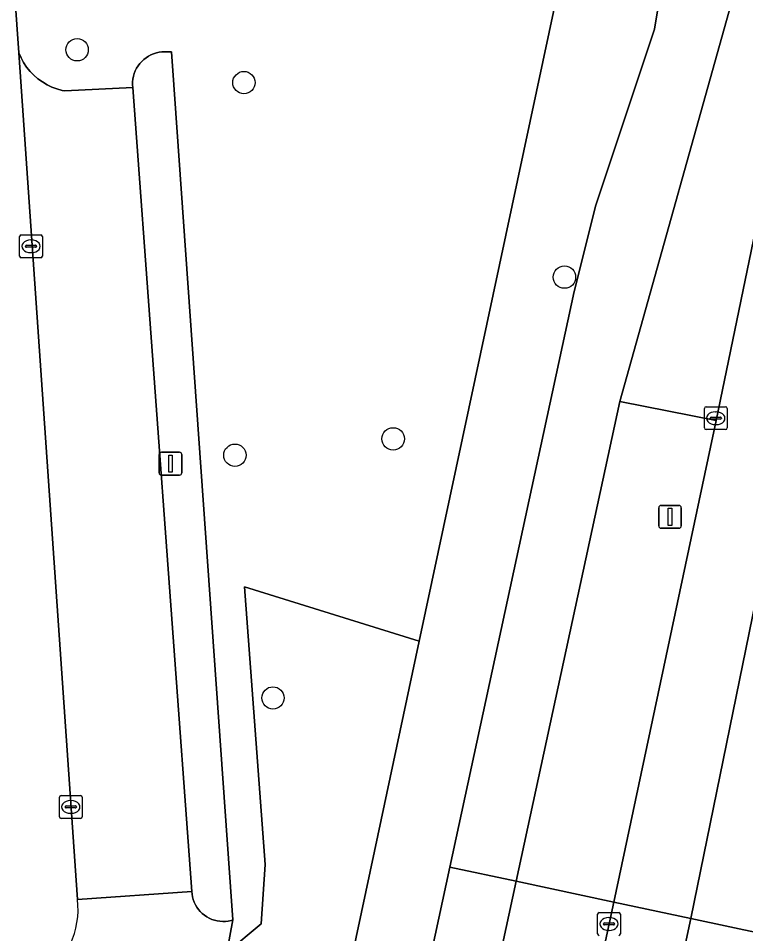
# Model space of a CAD drawing. Extents: x 161248 to 161848, y 384871 to 385383.
# Drawn here: x 161780.53 to 161812.35, y 385133.84 to 385173.89 of the extents above; entities that cross this region are included whole.
import ezdxf

# ---------------------------------------------------------------- set-up
doc = ezdxf.new("R2010")
doc.units = 0
for name, color, linetype in [('IMGEO_Berm_groen', 7, 'Continuous'), ('IMGEO_Berm_open', 7, 'Continuous'), ('IMGEO_Boom', 7, 'Continuous'), ('IMGEO_Fietspad_open', 7, 'Continuous'), ('IMGEO_Groenvoorziening', 7, 'Continuous'), ('IMGEO_Kolk', 7, 'Continuous'), ('IMGEO_Lichtmast', 7, 'Continuous'), ('IMGEO_Parkeervlak_open', 7, 'Continuous'), ('IMGEO_Rijbaan_lokaal_open', 7, 'Continuous'), ('IMGEO_Rijbaan_regionaal_gesloten', 7, 'Continuous'), ('IMGEO_Terreindeel_open', 7, 'Continuous'), ('IMGEO_Verkeersbordpaal', 7, 'Continuous'), ('IMGEO_Voetpad_gesloten', 7, 'Continuous'), ('IMGEO_Voetpad_open', 7, 'Continuous')]:
    doc.layers.add(name, color=color, linetype=linetype)

msp = doc.modelspace()

# ---------------------------------------------------------------- linework, layer by layer
at = {"layer": 'IMGEO_Berm_groen'}
for points in [[(161811.067, 385156.299), (161806.85, 385157.128), (161802.317, 385136.129), (161806.58, 385135.222)], [(161787.356, 385045.723), (161792.134, 385067.868), (161796.87, 385089.981), (161801.625, 385112.107), (161806.376, 385134.264), (161806.58, 385135.222), (161802.317, 385136.129), (161772.932, 385000), (161771.563, 384993.626), (161767.508, 384974.642), (161765.884, 384967.112), (161762.945, 384953.53), (161763.512, 384953.316), (161763.571, 384953.428), (161765.213, 384952.854), (161765.864, 384954.706), (161766.563, 384956.591), (161767.724, 384959.644), (161769.242, 384963.602), (161770.095, 384966.436), (161772.545, 384977.466), (161776.68, 384996.585), (161777.426, 385000), (161782.576, 385023.589)]]:
    msp.add_lwpolyline(points, close=True, dxfattribs=at)
at = {"layer": 'IMGEO_Berm_open'}
msp.add_lwpolyline([(161806.751, 385311.045), (161806.814, 385309.979), (161813.652, 385212.427), (161814.159, 385203.908), (161812.029, 385175.625), (161806.85, 385157.128), (161811.067, 385156.299), (161814.594, 385173.374), (161814.649, 385173.627), (161814.701, 385173.881), (161815.159, 385176.71), (161815.233, 385177.375), (161815.355, 385178.591), (161815.704, 385181.821)], dxfattribs=at)
at = {"layer": 'IMGEO_Boom'}
for centre in [(161783.105, 385172.514), (161790.403, 385171.076), (161804.424, 385162.564), (161796.931, 385155.487), (161790.009, 385154.772), (161791.673, 385144.152)]:
    msp.add_circle(centre, 0.489, dxfattribs=at)
at = {"layer": 'IMGEO_Fietspad_open'}
for points in [[(161799.482, 385356.188), (161801.247, 385347.561), (161808.054, 385250), (161811.014, 385207.171), (161810.795, 385201.149), (161810.725, 385197.446), (161809.973, 385187.32), (161809.023, 385177.396), (161808.364, 385173.407), (161805.798, 385165.717), (161804.851, 385161.932), (161799.416, 385136.747), (161802.317, 385136.129), (161806.85, 385157.128)], [(161806.85, 385157.128), (161812.029, 385175.625), (161814.159, 385203.908), (161813.652, 385212.427), (161806.814, 385309.979), (161806.751, 385311.045)]]:
    msp.add_lwpolyline(points, dxfattribs=at)
at = {"layer": 'IMGEO_Groenvoorziening'}
for points in [[(161779.295, 385189.961), (161780.557, 385172.377), (161780.652, 385172.159), (161780.765, 385171.951), (161780.897, 385171.754), (161781.046, 385171.569), (161781.211, 385171.398), (161781.391, 385171.243), (161781.584, 385171.104), (161781.788, 385170.983), (161782.002, 385170.881), (161782.225, 385170.798), (161782.454, 385170.736), (161782.561, 385170.714), (161785.541, 385170.869), (161785.533, 385170.981), (161785.535, 385171.106), (161785.548, 385171.23), (161785.572, 385171.353), (161785.607, 385171.473), (161785.652, 385171.589), (161785.708, 385171.701), (161785.773, 385171.808), (161785.848, 385171.908), (161785.931, 385172.001), (161786.023, 385172.087), (161786.121, 385172.163), (161786.226, 385172.231), (161786.337, 385172.289), (161786.453, 385172.337), (161786.572, 385172.375), (161786.694, 385172.401), (161786.818, 385172.417), (161787.234, 385172.423), (161789.921, 385134.443), (161789.657, 385133.021), (161791.153, 385134.273), (161791.337, 385136.863), (161790.426, 385149.018), (161798.074, 385146.636), (161804.818, 385178.285)], [(161789.921, 385134.443), (161789.84, 385134.419), (161789.72, 385134.393), (161789.598, 385134.378), (161789.476, 385134.374), (161789.354, 385134.381), (161789.233, 385134.399), (161789.114, 385134.427), (161788.997, 385134.466), (161788.885, 385134.515), (161788.778, 385134.574), (161788.676, 385134.643), (161788.581, 385134.72), (161788.494, 385134.805), (161788.414, 385134.898), (161788.343, 385134.998), (161788.281, 385135.103), (161788.228, 385135.214), (161788.186, 385135.329), (161788.154, 385135.447), (161788.133, 385135.568), (161788.123, 385135.69), (161783.118, 385135.34)], [(161781.52, 385131.866), (161781.88, 385126.515), (161789.657, 385133.021), (161789.921, 385134.443)]]:
    msp.add_lwpolyline(points, dxfattribs=at)
msp.add_lwpolyline([(161789.644, 385107.074), (161796.116, 385137.449), (161798.074, 385146.636), (161790.426, 385149.018), (161791.337, 385136.863), (161791.153, 385134.273), (161789.657, 385133.021), (161784.931, 385107.595), (161789.157, 385106.75), (161789.468, 385106.811)], close=True, dxfattribs=at)
msp.add_arc((161779.498, 385134.901), 3.647, 303.6762, 6.9201, dxfattribs=at)
at = {"layer": 'IMGEO_Kolk'}
for p, q in [((161780.589, 385163.489), (161780.589, 385164.341)), ((161780.664, 385164.415), (161781.516, 385164.415)), ((161781.077, 385164.195), (161781.102, 385164.195)), ((161781.59, 385164.341), (161781.59, 385163.489)), ((161780.848, 385163.909), (161780.848, 385163.921)), ((161781.286, 385163.872), (161780.888, 385163.872)), ((161780.891, 385163.958), (161781.289, 385163.958)), ((161781.332, 385163.921), (161781.332, 385163.909)), ((161781.516, 385163.415), (161780.664, 385163.415)), ((161781.1, 385163.635), (161781.075, 385163.635)), ((161810.62, 385156.892), (161811.472, 385156.892)), ((161810.545, 385155.966), (161810.545, 385156.818)), ((161811.033, 385156.672), (161811.058, 385156.672)), ((161811.546, 385156.818), (161811.546, 385155.966)), ((161810.804, 385156.386), (161810.804, 385156.398)), ((161811.242, 385156.349), (161810.844, 385156.349)), ((161810.847, 385156.435), (161811.245, 385156.435)), ((161811.056, 385156.112), (161811.031, 385156.112)), ((161811.288, 385156.398), (161811.288, 385156.386)), ((161811.472, 385155.892), (161810.62, 385155.892)), ((161782.329, 385138.958), (161782.329, 385139.81)), ((161782.404, 385139.884), (161783.256, 385139.884)), ((161782.817, 385139.664), (161782.842, 385139.664)), ((161783.33, 385139.81), (161783.33, 385138.958)), ((161782.588, 385139.378), (161782.588, 385139.39)), ((161783.026, 385139.341), (161782.628, 385139.341)), ((161782.631, 385139.427), (161783.029, 385139.427)), ((161783.072, 385139.39), (161783.072, 385139.378)), ((161783.256, 385138.884), (161782.404, 385138.884)), ((161782.84, 385139.104), (161782.815, 385139.104)), ((161805.874, 385133.838), (161805.874, 385134.69)), ((161805.949, 385134.764), (161806.801, 385134.764)), ((161806.362, 385134.544), (161806.387, 385134.544)), ((161806.875, 385134.69), (161806.875, 385133.838)), ((161806.133, 385134.258), (161806.133, 385134.27)), ((161806.571, 385134.221), (161806.173, 385134.221)), ((161806.176, 385134.307), (161806.574, 385134.307)), ((161806.617, 385134.27), (161806.617, 385134.258)), ((161806.385, 385133.984), (161806.36, 385133.984))]:
    msp.add_line(p, q, dxfattribs=at)
for points in [[(161780.589, 385163.489), (161780.589, 385164.341)], [(161780.664, 385164.415), (161781.516, 385164.415)], [(161781.59, 385164.341), (161781.59, 385163.489)], [(161781.516, 385163.415), (161780.664, 385163.415)], [(161810.62, 385156.892), (161811.472, 385156.892)], [(161810.545, 385155.966), (161810.545, 385156.818)], [(161811.546, 385156.818), (161811.546, 385155.966)], [(161811.472, 385155.892), (161810.62, 385155.892)], [(161782.329, 385138.958), (161782.329, 385139.81)], [(161782.404, 385139.884), (161783.256, 385139.884)], [(161783.33, 385139.81), (161783.33, 385138.958)], [(161783.256, 385138.884), (161782.404, 385138.884)], [(161805.874, 385133.838), (161805.874, 385134.69)], [(161805.949, 385134.764), (161806.801, 385134.764)], [(161806.875, 385134.69), (161806.875, 385133.838)]]:
    msp.add_lwpolyline(points, dxfattribs=at)
for centre, radius, start, end in [((161780.666, 385164.339), 0.0765, 91.552, 178.448), ((161780.666, 385164.339), 0.0765, 91.552, 178.448), ((161781.514, 385164.339), 0.0765, 1.552, 88.448), ((161781.514, 385164.339), 0.0765, 1.552, 88.448), ((161780.888, 385163.918), 0.0403, 85.8775, 175.7526), ((161780.885, 385163.908), 0.0366, 178.938, 274.7102), ((161781.289, 385163.915), 0.043, 264.8664, 352.4533), ((161781.293, 385163.92), 0.0386, 1.7309, 96.639), ((161780.666, 385163.491), 0.0765, 181.552, 268.448), ((161780.666, 385163.491), 0.0765, 181.552, 268.448), ((161781.514, 385163.491), 0.0765, 271.552, 358.448), ((161781.514, 385163.491), 0.0765, 271.552, 358.448), ((161810.622, 385156.816), 0.0765, 91.552, 178.448), ((161810.622, 385156.816), 0.0765, 91.552, 178.448), ((161811.47, 385156.816), 0.0765, 1.552, 88.448), ((161811.47, 385156.816), 0.0765, 1.552, 88.448), ((161810.844, 385156.395), 0.0403, 85.8775, 175.7526), ((161810.841, 385156.385), 0.0366, 178.938, 274.7102), ((161811.245, 385156.392), 0.043, 264.8664, 352.4533), ((161811.249, 385156.397), 0.0386, 1.7309, 96.639), ((161810.622, 385155.968), 0.0765, 181.552, 268.448), ((161810.622, 385155.968), 0.0765, 181.552, 268.448), ((161811.47, 385155.968), 0.0765, 271.552, 358.448), ((161811.47, 385155.968), 0.0765, 271.552, 358.448), ((161782.406, 385139.808), 0.0765, 91.552, 178.448), ((161782.406, 385139.808), 0.0765, 91.552, 178.448), ((161783.254, 385139.808), 0.0765, 1.552, 88.448), ((161783.254, 385139.808), 0.0765, 1.552, 88.448), ((161782.628, 385139.387), 0.0403, 85.8775, 175.7526), ((161782.625, 385139.377), 0.0366, 178.938, 274.7102), ((161783.029, 385139.384), 0.043, 264.8664, 352.4533), ((161783.033, 385139.389), 0.0386, 1.7309, 96.639), ((161782.406, 385138.96), 0.0765, 181.552, 268.448), ((161782.406, 385138.96), 0.0765, 181.552, 268.448), ((161783.254, 385138.96), 0.0765, 271.552, 358.448), ((161783.254, 385138.96), 0.0765, 271.552, 358.448), ((161805.951, 385134.688), 0.0765, 91.552, 178.448), ((161805.951, 385134.688), 0.0765, 91.552, 178.448), ((161806.799, 385134.688), 0.0765, 1.552, 88.448), ((161806.799, 385134.688), 0.0765, 1.552, 88.448), ((161806.173, 385134.267), 0.0403, 85.8775, 175.7526), ((161806.17, 385134.257), 0.0366, 178.938, 274.7102), ((161806.574, 385134.264), 0.043, 264.8664, 352.4533), ((161806.578, 385134.269), 0.0386, 1.7309, 96.639), ((161805.951, 385133.84), 0.0765, 181.552, 268.448), ((161805.951, 385133.84), 0.0765, 181.552, 268.448), ((161806.799, 385133.84), 0.0765, 271.552, 358.448), ((161806.799, 385133.84), 0.0765, 271.552, 358.448)]:
    msp.add_arc(centre, radius, start, end, dxfattribs=at)
for centre, major_axis, ratio, start_param, end_param in [((161781.076, 385163.915), (-0.387, 0.002), 0.722429, 4.712389, 7.853982), ((161781.101, 385163.915), (-0.39, 0.002), 0.717154, 1.570796, 4.712389), ((161811.032, 385156.392), (-0.387, 0.002), 0.722429, 4.712389, 7.853982), ((161811.057, 385156.392), (-0.39, 0.002), 0.717154, 1.570796, 4.712389), ((161782.816, 385139.384), (-0.387, 0.002), 0.722429, 4.712389, 7.853982), ((161782.841, 385139.384), (-0.39, 0.002), 0.717154, 1.570796, 4.712389), ((161806.361, 385134.264), (-0.387, 0.002), 0.722429, 4.712389, 7.853982), ((161806.386, 385134.264), (-0.39, 0.002), 0.717154, 1.570796, 4.712389)]:
    msp.add_ellipse(centre, major_axis=major_axis, ratio=ratio, start_param=start_param, end_param=end_param, dxfattribs=at)
at = {"layer": 'IMGEO_Lichtmast'}
for p, q in [((161786.793, 385154.903), (161787.583, 385154.903)), ((161787.583, 385154.903), (161786.793, 385154.903)), ((161786.693, 385154.003), (161786.693, 385154.803)), ((161786.693, 385154.803), (161786.693, 385154.003)), ((161787.683, 385154.803), (161787.683, 385154.003)), ((161787.683, 385154.003), (161787.683, 385154.803)), ((161787.583, 385153.903), (161786.793, 385153.903)), ((161786.793, 385153.903), (161787.583, 385153.903))]:
    msp.add_line(p, q, dxfattribs=at)
msp.add_lwpolyline([(161787.113, 385154.778), (161787.263, 385154.778), (161787.263, 385154.028), (161787.113, 385154.028), (161787.113, 385154.778)], dxfattribs=at)
for centre, start, end in [((161786.793, 385154.803), 90, 180), ((161786.793, 385154.803), 90, 180), ((161787.583, 385154.803), 0, 90), ((161787.583, 385154.803), 360, 90), ((161786.793, 385154.003), 180, 270), ((161786.793, 385154.003), 180, 270), ((161787.583, 385154.003), 270, 0), ((161787.583, 385154.003), 270, 0)]:
    msp.add_arc(centre, 0.1, start, end, dxfattribs=at)
at = {"layer": 'IMGEO_Parkeervlak_open'}
msp.add_lwpolyline([(161780.557, 385172.377), (161783.118, 385135.34), (161788.123, 385135.69), (161785.541, 385170.869), (161782.561, 385170.714), (161782.454, 385170.736), (161782.225, 385170.798), (161782.002, 385170.881), (161781.788, 385170.983), (161781.584, 385171.104), (161781.391, 385171.243), (161781.211, 385171.398), (161781.046, 385171.569), (161780.897, 385171.754), (161780.765, 385171.951), (161780.652, 385172.159)], close=True, dxfattribs=at)
at = {"layer": 'IMGEO_Rijbaan_lokaal_open'}
msp.add_lwpolyline([(161783.118, 385135.34), (161780.557, 385172.377), (161779.295, 385189.961), (161779.054, 385193.99)], dxfattribs=at)
msp.add_arc((161779.498, 385134.901), 3.647, 303.6762, 6.9201, dxfattribs=at)
at = {"layer": 'IMGEO_Rijbaan_regionaal_gesloten'}
for points in [[(161822.732, 385201.882), (161820.587, 385186.576), (161818.751, 385177.591), (161809.946, 385134.506), (161813.159, 385133.822), (161821.142, 385173.699), (161824.158, 385190.185), (161827.354, 385207.649)], [(161815.704, 385181.821), (161815.355, 385178.591), (161815.233, 385177.375), (161815.159, 385176.71), (161814.701, 385173.881), (161814.649, 385173.627), (161814.594, 385173.374), (161811.067, 385156.299), (161806.58, 385135.222), (161809.946, 385134.506), (161818.751, 385177.591), (161820.587, 385186.576), (161822.732, 385201.882)], [(161809.946, 385134.506), (161806.58, 385135.222), (161806.376, 385134.264), (161801.625, 385112.107), (161796.87, 385089.981), (161792.134, 385067.868), (161787.356, 385045.723), (161782.576, 385023.589), (161777.426, 385000), (161776.68, 384996.585), (161772.545, 384977.466), (161770.095, 384966.436), (161769.125, 384960.392), (161761.311, 384923.905), (161756.832, 384904.557), (161754.951, 384898.91), (161753.807, 384896.725), (161751.767, 384892.829), (161749.188, 384887.784), (161752.438, 384887.621), (161755.148, 384892.943), (161755.68, 384893.96), (161757.064, 384897.118), (161757.845, 384899.152)], [(161813.159, 385133.822), (161809.946, 385134.506), (161793.704, 385059.008), (161773.316, 384964.489), (161764.784, 384924.774), (161758.394, 384899.613)], [(161758.394, 384899.613), (161764.784, 384924.774), (161773.316, 384964.489), (161793.704, 385059.008), (161809.946, 385134.506)]]:
    msp.add_lwpolyline(points, dxfattribs=at)
at = {"layer": 'IMGEO_Terreindeel_open'}
msp.add_lwpolyline([(161788.123, 385135.69), (161788.133, 385135.568), (161788.154, 385135.447), (161788.186, 385135.329), (161788.228, 385135.214), (161788.281, 385135.103), (161788.343, 385134.998), (161788.414, 385134.898), (161788.494, 385134.805), (161788.581, 385134.72), (161788.676, 385134.643), (161788.778, 385134.574), (161788.885, 385134.515), (161788.997, 385134.466), (161789.114, 385134.427), (161789.233, 385134.399), (161789.354, 385134.381), (161789.476, 385134.374), (161789.598, 385134.378), (161789.72, 385134.393), (161789.84, 385134.419), (161789.921, 385134.443), (161787.234, 385172.423), (161786.818, 385172.417), (161786.694, 385172.401), (161786.572, 385172.375), (161786.453, 385172.337), (161786.337, 385172.289), (161786.226, 385172.231), (161786.121, 385172.163), (161786.023, 385172.087), (161785.931, 385172.001), (161785.848, 385171.908), (161785.773, 385171.808), (161785.708, 385171.701), (161785.652, 385171.589), (161785.607, 385171.473), (161785.572, 385171.353), (161785.548, 385171.23), (161785.535, 385171.106), (161785.533, 385170.981), (161785.541, 385170.869)], close=True, dxfattribs=at)
at = {"layer": 'IMGEO_Verkeersbordpaal'}
for p, q in [((161808.547, 385151.676), (161808.547, 385152.476)), ((161808.547, 385152.476), (161808.547, 385151.676)), ((161808.647, 385152.576), (161809.437, 385152.576)), ((161809.437, 385152.576), (161808.647, 385152.576)), ((161809.537, 385152.476), (161809.537, 385151.676)), ((161809.537, 385151.676), (161809.537, 385152.476)), ((161809.437, 385151.576), (161808.647, 385151.576)), ((161808.647, 385151.576), (161809.437, 385151.576))]:
    msp.add_line(p, q, dxfattribs=at)
msp.add_lwpolyline([(161808.967, 385152.451), (161809.117, 385152.451), (161809.117, 385151.701), (161808.967, 385151.701), (161808.967, 385152.451)], dxfattribs=at)
for centre, start, end in [((161808.647, 385152.476), 90, 180), ((161808.647, 385152.476), 90, 180), ((161809.437, 385152.476), 0, 90), ((161809.437, 385152.476), 360, 90), ((161808.647, 385151.676), 180, 270), ((161808.647, 385151.676), 180, 270), ((161809.437, 385151.676), 270, 0), ((161809.437, 385151.676), 270, 0)]:
    msp.add_arc(centre, 0.1, start, end, dxfattribs=at)
at = {"layer": 'IMGEO_Voetpad_gesloten'}
msp.add_lwpolyline([(161771.563, 384993.626), (161772.932, 385000), (161802.317, 385136.129), (161799.416, 385136.747), (161769.904, 385000), (161768.985, 384995.754), (161766.76, 384985.38), (161764.446, 384975.027), (161764.368, 384974.599), (161760.948, 384958.566), (161756.934, 384940.274), (161753.604, 384924.892)], dxfattribs=at)
at = {"layer": 'IMGEO_Voetpad_open'}
for points in [[(161799.416, 385136.747), (161804.851, 385161.932), (161805.798, 385165.717), (161808.364, 385173.407), (161809.023, 385177.396), (161809.973, 385187.32), (161810.725, 385197.446), (161810.795, 385201.149), (161811.014, 385207.171), (161808.054, 385250), (161801.247, 385347.561), (161799.482, 385356.188)], [(161810.465, 385207.275), (161809.778, 385192.126), (161808.589, 385177.868), (161808.119, 385177.946), (161804.938, 385178.273), (161804.818, 385178.285), (161798.074, 385146.636), (161796.116, 385137.449), (161789.644, 385107.074), (161788.744, 385103.257), (161785.794, 385089.483)], [(161769.904, 385000), (161799.416, 385136.747)]]:
    msp.add_lwpolyline(points, dxfattribs=at)

doc.saveas('drawing.dxf')
